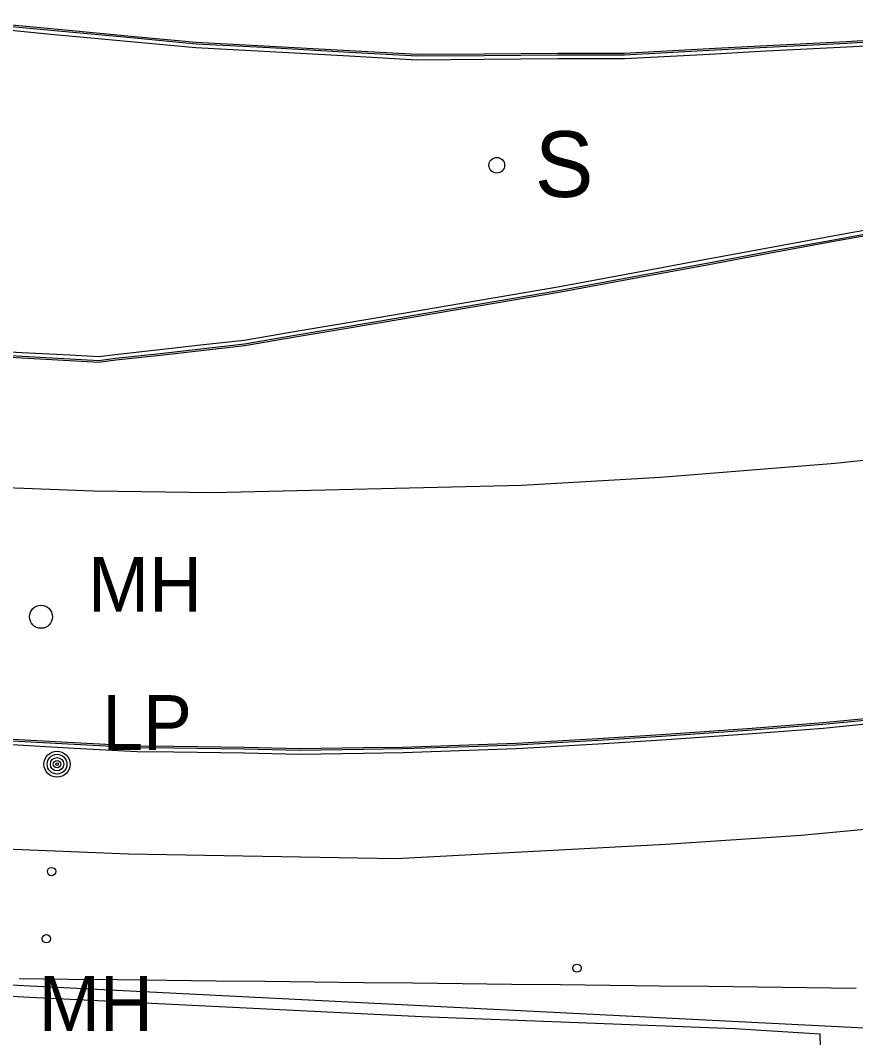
# Model space of a CAD drawing. Extents: x 368532 to 392481, y 10654822 to 10676899.
# Drawn here: x 383311.3 to 383387.4, y 10657196 to 10657288.7 of the extents above; entities that cross this region are included whole.
import ezdxf

# ---------------------------------------------------------------- set-up
doc = ezdxf.new("R2010")
doc.units = 0
for name, color, linetype in [('p_Catenary', 7, 'Continuous'), ('p_dtm sidewalk', 7, 'Continuous'), ('p_road - paved curb', 7, 'Continuous'), ('p_road general road feature', 7, 'Continuous'), ('p_road paint stripe', 7, 'Continuous'), ('p_structure fence', 7, 'Continuous'), ('p_structure sign', 7, 'Continuous'), ('p_structure unidentified', 7, 'Continuous'), ('p_utility general pole', 7, 'Continuous'), ('p_utility manhole', 7, 'Continuous')]:
    doc.layers.add(name, color=color, linetype=linetype)

msp = doc.modelspace()

# ---------------------------------------------------------------- linework, layer by layer
at = {"layer": 'p_Catenary'}
msp.add_lwpolyline([(383311.177, 10657201.354), (383315.662, 10657201.303), (383320.147, 10657201.252), (383324.632, 10657201.201), (383329.117, 10657201.15), (383333.601, 10657201.098), (383338.086, 10657201.047), (383342.571, 10657200.996), (383347.056, 10657200.945), (383351.541, 10657200.894), (383356.025, 10657200.843), (383360.51, 10657200.791), (383364.995, 10657200.74), (383369.48, 10657200.689), (383373.965, 10657200.638), (383378.45, 10657200.587), (383382.934, 10657200.535), (383387.419, 10657200.484)], dxfattribs=at)
at = {"layer": 'p_dtm sidewalk'}
for p, q in [((383382.405, 10657214.405), (383394.512, 10657215.586)), ((383370.098, 10657213.6), (383382.405, 10657214.405)), ((383345.534, 10657212.293), (383370.098, 10657213.6)), ((383304.788, 10657213.378), (383321.154, 10657212.721)), ((383321.154, 10657212.721), (383345.534, 10657212.293))]:
    msp.add_line(p, q, dxfattribs=at)
at = {"layer": 'p_road - paved curb'}
for p, q in [((383306.242, 10657288.531), (383314.096, 10657287.781)), ((383306.26, 10657288.68), (383314.11, 10657287.93)), ((383306.201, 10657288.183), (383314.063, 10657287.432)), ((383314.096, 10657287.781), (383322.026, 10657287.041)), ((383314.11, 10657287.93), (383322.04, 10657287.19)), ((383314.063, 10657287.432), (383321.993, 10657286.692)), ((383321.993, 10657286.692), (383327.283, 10657286.191)), ((383322.026, 10657287.041), (383327.309, 10657286.54)), ((383322.04, 10657287.19), (383327.32, 10657286.69)), ((383327.32, 10657286.69), (383334.04, 10657286.34)), ((383378.67, 10657286.37), (383386.55, 10657286.76)), ((383386.55, 10657286.76), (383389.97, 10657286.95)), ((383386.558, 10657286.61), (383389.978, 10657286.8)), ((383327.283, 10657286.191), (383334.013, 10657285.841)), ((383327.309, 10657286.54), (383334.032, 10657286.19)), ((383334.013, 10657285.841), (383341.242, 10657285.441)), ((383334.032, 10657286.19), (383341.262, 10657285.79)), ((383334.04, 10657286.34), (383341.27, 10657285.94)), ((383341.262, 10657285.79), (383347.426, 10657285.44)), ((383341.27, 10657285.94), (383347.43, 10657285.59)), ((383366.31, 10657285.7), (383374.03, 10657286.1)), ((383366.314, 10657285.55), (383374.038, 10657285.95)), ((383374.03, 10657286.1), (383378.67, 10657286.37)), ((383374.038, 10657285.95), (383378.678, 10657286.22)), ((383374.057, 10657285.601), (383378.697, 10657285.871)), ((383378.678, 10657286.22), (383386.558, 10657286.61)), ((383378.697, 10657285.871), (383386.576, 10657286.261)), ((383386.576, 10657286.261), (383389.997, 10657286.451)), ((383341.242, 10657285.441), (383347.417, 10657285.09)), ((383347.417, 10657285.09), (383353.554, 10657285.13)), ((383347.426, 10657285.44), (383353.551, 10657285.48)), ((383347.43, 10657285.59), (383353.55, 10657285.63)), ((383353.55, 10657285.63), (383360.24, 10657285.69)), ((383353.551, 10657285.48), (383360.241, 10657285.54)), ((383353.554, 10657285.13), (383360.243, 10657285.19)), ((383360.24, 10657285.69), (383366.31, 10657285.7)), ((383360.241, 10657285.54), (383366.314, 10657285.55)), ((383360.243, 10657285.19), (383366.323, 10657285.2)), ((383366.323, 10657285.2), (383374.057, 10657285.601)), ((383392.62, 10657270.332), (383385.47, 10657269.032)), ((383392.683, 10657269.988), (383385.533, 10657268.688)), ((383392.71, 10657269.84), (383385.56, 10657268.54)), ((383385.47, 10657269.032), (383379.879, 10657268.002)), ((383385.533, 10657268.688), (383379.943, 10657267.658)), ((383385.56, 10657268.54), (383379.97, 10657267.51)), ((383379.879, 10657268.002), (383373.929, 10657266.902)), ((383379.943, 10657267.658), (383373.993, 10657266.557)), ((383379.97, 10657267.51), (383374.02, 10657266.41)), ((383373.929, 10657266.902), (383367.449, 10657265.702)), ((383373.993, 10657266.557), (383367.513, 10657265.358)), ((383374.02, 10657266.41), (383367.54, 10657265.21)), ((383367.449, 10657265.702), (383360.241, 10657264.372)), ((383367.513, 10657265.358), (383360.303, 10657264.028)), ((383367.54, 10657265.21), (383360.33, 10657263.88)), ((383357.585, 10657263.903), (383351.507, 10657262.873)), ((383357.644, 10657263.558), (383351.565, 10657262.528)), ((383360.241, 10657264.372), (383357.585, 10657263.903)), ((383360.303, 10657264.028), (383357.644, 10657263.558)), ((383360.33, 10657263.88), (383357.67, 10657263.41)), ((383351.507, 10657262.873), (383345.826, 10657261.913)), ((383357.67, 10657263.41), (383351.59, 10657262.38)), ((383345.826, 10657261.913), (383340.427, 10657260.993)), ((383351.565, 10657262.528), (383345.885, 10657261.568)), ((383351.59, 10657262.38), (383345.91, 10657261.42)), ((383340.427, 10657260.993), (383336.247, 10657260.293)), ((383345.885, 10657261.568), (383340.485, 10657260.648)), ((383345.91, 10657261.42), (383340.51, 10657260.5)), ((383336.247, 10657260.293), (383331.67, 10657259.515)), ((383336.305, 10657259.948), (383331.719, 10657259.169)), ((383336.33, 10657259.8), (383331.74, 10657259.02)), ((383340.485, 10657260.648), (383336.305, 10657259.948)), ((383340.51, 10657260.5), (383336.33, 10657259.8)), ((383327.703, 10657259.067), (383323.994, 10657258.637)), ((383331.67, 10657259.515), (383327.703, 10657259.067)), ((383331.719, 10657259.169), (383327.743, 10657258.719)), ((383331.74, 10657259.02), (383327.76, 10657258.57)), ((383312.02, 10657257.85), (383308.71, 10657258.03)), ((383312.028, 10657258), (383308.718, 10657258.18)), ((383312.046, 10657258.349), (383308.737, 10657258.529)), ((383315.788, 10657257.81), (383312.028, 10657258)), ((383315.808, 10657258.159), (383312.046, 10657258.349)), ((383318.433, 10657258.002), (383315.808, 10657258.159)), ((383319.931, 10657258.197), (383318.433, 10657258.002)), ((383323.994, 10657258.637), (383319.931, 10657258.197)), ((383324.033, 10657258.289), (383319.972, 10657257.849)), ((383324.05, 10657258.14), (383319.99, 10657257.7)), ((383327.743, 10657258.719), (383324.033, 10657258.289)), ((383327.76, 10657258.57), (383324.05, 10657258.14)), ((383315.78, 10657257.66), (383312.02, 10657257.85)), ((383318.45, 10657257.5), (383315.78, 10657257.66)), ((383318.445, 10657257.651), (383315.788, 10657257.81)), ((383319.972, 10657257.849), (383318.445, 10657257.651)), ((383319.99, 10657257.7), (383318.45, 10657257.5)), ((383377.95, 10657224.17), (383384.38, 10657224.67)), ((383384.38, 10657224.67), (383391.51, 10657225.37)), ((383384.393, 10657224.521), (383391.527, 10657225.221)), ((383384.424, 10657224.172), (383391.566, 10657224.873)), ((383369.68, 10657223.6), (383377.95, 10657224.17)), ((383369.69, 10657223.45), (383377.961, 10657224.02)), ((383369.713, 10657223.101), (383377.987, 10657223.671)), ((383377.961, 10657224.02), (383384.393, 10657224.521)), ((383377.987, 10657223.671), (383384.424, 10657224.172)), ((383310.561, 10657223.02), (383316.202, 10657222.7)), ((383310.57, 10657223.17), (383316.21, 10657222.85)), ((383316.202, 10657222.7), (383321.955, 10657222.4)), ((383316.21, 10657222.85), (383321.96, 10657222.55)), ((383352.14, 10657222.65), (383356.45, 10657222.8)), ((383356.45, 10657222.8), (383363.89, 10657223.23)), ((383356.457, 10657222.65), (383363.899, 10657223.08)), ((383356.473, 10657222.301), (383363.92, 10657222.731)), ((383363.89, 10657223.23), (383369.68, 10657223.6)), ((383363.899, 10657223.08), (383369.69, 10657223.45)), ((383363.92, 10657222.731), (383369.713, 10657223.101)), ((383310.54, 10657222.671), (383316.183, 10657222.351)), ((383316.183, 10657222.351), (383321.945, 10657222.05)), ((383321.945, 10657222.05), (383325.284, 10657222.02)), ((383321.955, 10657222.4), (383325.288, 10657222.37)), ((383321.96, 10657222.55), (383325.29, 10657222.52)), ((383325.284, 10657222.02), (383331.701, 10657221.92)), ((383325.288, 10657222.37), (383331.707, 10657222.27)), ((383325.29, 10657222.52), (383331.71, 10657222.42)), ((383331.701, 10657221.92), (383336.708, 10657221.81)), ((383331.707, 10657222.27), (383336.709, 10657222.16)), ((383331.71, 10657222.42), (383336.71, 10657222.31)), ((383336.708, 10657221.81), (383342.558, 10657221.89)), ((383336.709, 10657222.16), (383342.552, 10657222.24)), ((383336.71, 10657222.31), (383342.55, 10657222.39)), ((383342.55, 10657222.39), (383346.14, 10657222.45)), ((383342.552, 10657222.24), (383346.144, 10657222.3)), ((383342.558, 10657221.89), (383346.153, 10657221.95)), ((383346.14, 10657222.45), (383352.14, 10657222.65)), ((383346.144, 10657222.3), (383352.145, 10657222.5)), ((383346.153, 10657221.95), (383352.157, 10657222.15)), ((383352.145, 10657222.5), (383356.457, 10657222.65)), ((383352.157, 10657222.15), (383356.473, 10657222.301))]:
    msp.add_line(p, q, dxfattribs=at)
at = {"layer": 'p_road general road feature'}
for p, q in [((383298.898, 10657200.287), (383312.792, 10657199.624)), ((383312.792, 10657199.624), (383347.863, 10657197.888)), ((383347.863, 10657197.888), (383376.35, 10657196.784)), ((383376.35, 10657196.784), (383384.106, 10657196.302)), ((383384.106, 10657196.302), (383384.545, 10657179.888))]:
    msp.add_line(p, q, dxfattribs=at)
at = {"layer": 'p_road paint stripe'}
for p, q in [((383385.521, 10657248.332), (383398.084, 10657249.668)), ((383369.618, 10657247.055), (383385.521, 10657248.332)), ((383356.983, 10657246.325), (383369.618, 10657247.055)), ((383304.662, 10657246.297), (383317.96, 10657245.784)), ((383328.821, 10657245.637), (383356.983, 10657246.325)), ((383317.96, 10657245.784), (383328.821, 10657245.637))]:
    msp.add_line(p, q, dxfattribs=at)
at = {"layer": 'p_structure fence'}
msp.add_line((383388.186, 10657196.829), (383276.574, 10657202.431), dxfattribs=at)
at = {"layer": 'p_structure sign'}
msp.add_circle((383354.694, 10657275.476), 0.713, dxfattribs=at)
at = {"layer": 'p_structure unidentified'}
for centre in [(383314.137, 10657211.098), (383313.659, 10657204.972), (383361.999, 10657202.294)]:
    msp.add_circle(centre, 0.375, dxfattribs=at)
at = {"layer": 'p_utility general pole'}
for radius in [1.188, 0.901, 0.608, 0.337, 0.12]:
    msp.add_circle((383314.635, 10657220.883), radius, dxfattribs=at)
at = {"layer": 'p_utility manhole'}
msp.add_circle((383313.178, 10657234.318), 1.05, dxfattribs=at)

# ---------------------------------------------------------------- texts
at = {"layer": 'p_structure sign'}
msp.add_text('S', height=6, dxfattribs=at).set_placement((383358.153, 10657272.578))
at = {"layer": 'p_utility general pole'}
msp.add_text('LP', height=5, dxfattribs=at).set_placement((383318.754, 10657222.177))
at = {"layer": 'p_utility manhole'}
for p in [(383317.449, 10657234.78), (383312.971, 10657196.564)]:
    msp.add_text('MH', height=5, dxfattribs=at).set_placement(p)

doc.saveas('drawing.dxf')
